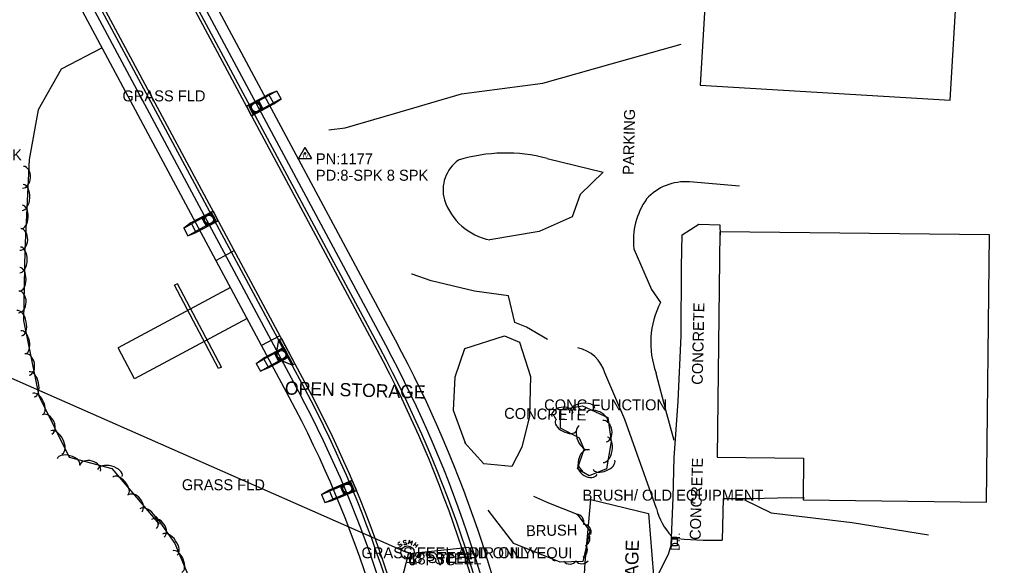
# Model space of a CAD drawing. Extents: x 978516 to 993312, y 1836504 to 1846212.
# Drawn here: x 992573.8 to 993016.4, y 1841112.7 to 1841361.8 of the extents above; entities that cross this region are included whole.
import ezdxf

# ---------------------------------------------------------------- set-up
doc = ezdxf.new("R2010")
doc.units = 0
for name, color, linetype in [('R_Drainage', 7, 'Continuous'), ('R_Proposed Road', 7, 'Continuous'), ('S_BUILDING', 7, 'Continuous'), ('S_BUILDING_ANNOT', 7, 'Continuous'), ('S_DROP_INLET', 7, 'Continuous'), ('S_DROP_INLET_ANNOT', 7, 'Continuous'), ('S_MISC_BOUNDARY', 7, 'Continuous'), ('S_MISC_BOUNDARY_ANNOT', 7, 'Continuous'), ('S_PARKING', 7, 'Continuous'), ('S_PARKING_ANNOT', 7, 'Continuous'), ('S_SANITARY_SEWER', 7, 'Continuous'), ('S_SANITARY_SEWER_ANNOT', 7, 'Continuous'), ('S_SECONDARY_CTL', 7, 'Continuous'), ('S_SECONDARY_CTL_ANNOT', 7, 'Continuous'), ('S_SURVEY_TEXT_ANNOT', 7, 'Continuous'), ('S_TREE', 7, 'Continuous'), ('S_TREE_ANNOT', 7, 'Continuous')]:
    doc.layers.add(name, color=color, linetype=linetype)

msp = doc.modelspace()

# ---------------------------------------------------------------- linework, layer by layer
at = {"layer": 'R_Drainage'}
for p, q in [((992678.23, 1841322.71), (992687.48, 1841327.67)), ((992678.9, 1841322.5), (992687.72, 1841327.23)), ((992691.24, 1841329.12), (992687.48, 1841327.67)), ((992691.24, 1841329.12), (992687.72, 1841327.23)), ((992689.61, 1841323.7), (992687.72, 1841327.23)), ((992693.13, 1841325.59), (992691.24, 1841329.12)), ((992678.67, 1841322.94), (992677.34, 1841322.23)), ((992680.59, 1841318.3), (992678.23, 1841322.71)), ((992680.79, 1841318.98), (992678.9, 1841322.5)), ((992680.59, 1841318.3), (992689.84, 1841323.26)), ((992680.79, 1841318.98), (992689.61, 1841323.7)), ((992682.63, 1841325.07), (992685, 1841320.66)), ((992693.13, 1841325.59), (992689.61, 1841323.7)), ((992689.84, 1841323.26), (992693.13, 1841325.59)), ((992661.27, 1841273.91), (992652.02, 1841268.95)), ((992661.27, 1841273.91), (992663.63, 1841269.5)), ((992652.02, 1841268.95), (992648.73, 1841266.62)), ((992661.07, 1841273.23), (992652.25, 1841268.51)), ((992662.96, 1841269.71), (992654.14, 1841264.98)), ((992663.63, 1841269.5), (992654.38, 1841264.54)), ((992659.22, 1841267.14), (992656.86, 1841271.54)), ((992661.07, 1841273.23), (992662.96, 1841269.71)), ((992663.19, 1841269.26), (992664.51, 1841269.97)), ((992648.73, 1841266.62), (992652.25, 1841268.51)), ((992648.73, 1841266.62), (992650.62, 1841263.09)), ((992650.62, 1841263.09), (992654.14, 1841264.98)), ((992650.62, 1841263.09), (992654.38, 1841264.54)), ((992652.25, 1841268.51), (992654.14, 1841264.98)), ((992645.85, 1841241.24), (992644.53, 1841240.54)), ((992664.62, 1841202.52), (992644.53, 1841240.54)), ((992665.94, 1841203.23), (992645.85, 1841241.24)), ((992694.34, 1841212.21), (992685.08, 1841207.26)), ((992694.14, 1841211.53), (992685.32, 1841206.81)), ((992692.01, 1841215.5), (992690.86, 1841209.28)), ((992692.01, 1841215.5), (992691.08, 1841210.47)), ((992698.59, 1841204.28), (992692.45, 1841215.74)), ((992698.59, 1841204.28), (992692.45, 1841215.74)), ((992694.14, 1841211.53), (992696.03, 1841208.01)), ((992681.8, 1841204.92), (992685.08, 1841207.26)), ((992696.03, 1841208.01), (992687.21, 1841203.28)), ((992696.7, 1841207.8), (992687.44, 1841202.85)), ((992692.3, 1841205.44), (992689.93, 1841209.85)), ((992665.94, 1841203.23), (992664.62, 1841202.52)), ((992681.8, 1841204.92), (992685.32, 1841206.81)), ((992681.8, 1841204.92), (992683.69, 1841201.39)), ((992683.69, 1841201.39), (992687.21, 1841203.28)), ((992687.44, 1841202.85), (992683.69, 1841201.39)), ((992685.32, 1841206.81), (992687.21, 1841203.28)), ((992698.15, 1841204.04), (992692.34, 1841206.53)), ((992698.15, 1841204.04), (992693.44, 1841206.06)), ((992724.71, 1841151.15), (992715.02, 1841147.1)), ((992724.44, 1841150.49), (992715.21, 1841146.64)), ((992724.44, 1841150.49), (992725.98, 1841146.8)), ((992724.71, 1841151.15), (992726.63, 1841146.53)), ((992715.02, 1841147.1), (992711.52, 1841145.1)), ((992711.52, 1841145.1), (992715.21, 1841146.64)), ((992711.52, 1841145.1), (992713.06, 1841141.41)), ((992715.21, 1841146.64), (992716.75, 1841142.95)), ((992725.98, 1841146.8), (992716.75, 1841142.95)), ((992726.63, 1841146.53), (992716.94, 1841142.49)), ((992722.02, 1841144.61), (992720.09, 1841149.23)), ((992726.17, 1841146.34), (992727.56, 1841146.92)), ((992713.06, 1841141.41), (992716.75, 1841142.95)), ((992713.06, 1841141.41), (992716.94, 1841142.49))]:
    msp.add_line(p, q, dxfattribs=at)
for points in [[(992678.67, 1841322.94), (992681.03, 1841318.54), (992679.71, 1841317.83), (992677.34, 1841322.23)], [(992682.63, 1841325.07), (992685, 1841320.66), (992680.59, 1841318.3), (992678.23, 1841322.71)], [(992659.22, 1841267.14), (992656.86, 1841271.54), (992661.27, 1841273.91), (992663.63, 1841269.5)], [(992663.19, 1841269.26), (992660.83, 1841273.67), (992662.15, 1841274.38), (992664.51, 1841269.97)], [(992698.15, 1841204.04), (992692.01, 1841215.5), (992693.33, 1841216.21), (992699.47, 1841204.75)], [(992698.15, 1841204.04), (992692.01, 1841215.5), (992693.33, 1841216.21), (992699.48, 1841204.75)], [(992692.3, 1841205.44), (992689.93, 1841209.85), (992694.34, 1841212.21), (992696.7, 1841207.8)], [(992722.02, 1841144.61), (992720.09, 1841149.23), (992724.7, 1841151.15), (992726.63, 1841146.54)], [(992726.17, 1841146.35), (992724.24, 1841150.96), (992725.63, 1841151.54), (992727.55, 1841146.93)]]:
    msp.add_lwpolyline(points, close=True, dxfattribs=at)
for points in [[(992677.34, 1841322.23), (992679.71, 1841317.83), (992681.03, 1841318.54), (992678.67, 1841322.94)], [(992664.51, 1841269.97), (992662.15, 1841274.38), (992660.83, 1841273.67), (992663.19, 1841269.26)], [(992727.56, 1841146.92), (992725.63, 1841151.53), (992724.24, 1841150.96), (992726.17, 1841146.34)]]:
    msp.add_lwpolyline(points, dxfattribs=at)
for centre, radius in [((992681.61, 1841321.69), 2.5), ((992681.61, 1841321.69), 2.5), ((992681.61, 1841321.69), 2.5), ((992681.61, 1841321.69), 2), ((992681.61, 1841321.69), 2), ((992681.61, 1841321.69), 2), ((992660.25, 1841270.52), 2.5), ((992660.25, 1841270.52), 2.5), ((992660.25, 1841270.52), 2.5), ((992660.25, 1841270.52), 2), ((992660.25, 1841270.52), 2), ((992660.25, 1841270.52), 2), ((992693.32, 1841208.83), 2.5), ((992693.32, 1841208.83), 2.5), ((992693.32, 1841208.83), 2.5), ((992693.32, 1841208.83), 2), ((992693.32, 1841208.83), 2), ((992693.32, 1841208.83), 2), ((992723.36, 1841147.88), 2.5), ((992723.36, 1841147.88), 2.5), ((992723.36, 1841147.88), 2.5), ((992723.36, 1841147.88), 2), ((992723.36, 1841147.88), 2), ((992723.36, 1841147.88), 2)]:
    msp.add_circle(centre, radius, dxfattribs=at)
at = {"layer": 'R_Proposed Road'}
for p, q in [((992738.28, 1841211.73), (992610.11, 1841450.84)), ((992740.92, 1841213.15), (992612.75, 1841452.25)), ((992745.33, 1841215.51), (992617.16, 1841454.62)), ((992736.96, 1841211.03), (992608.79, 1841450.13)), ((992705.23, 1841194.02), (992577.06, 1841433.12)), ((992696.86, 1841189.53), (992568.69, 1841428.63)), ((992701.26, 1841191.89), (992573.09, 1841430.99)), ((992703.91, 1841193.31), (992575.74, 1841432.41)), ((992671.84, 1841256.31), (992663.47, 1841251.82)), ((992670.08, 1841239.48), (992618.74, 1841211.96)), ((992677.64, 1841225.38), (992626.3, 1841197.86)), ((992692.63, 1841217.53), (992684.25, 1841213.04)), ((992626.3, 1841197.86), (992618.74, 1841211.96))]:
    msp.add_line(p, q, dxfattribs=at)
for radius, start, end in [(565.17, 348.1671, 28.1934), (568.17, 348.1671, 28.1934), (573.17, 348.16715, 28.19343), (563.67, 348.1671, 28.1934), (527.67, 344.9354, 28.1934), (518.17, 344.9354, 28.1934), (523.17, 344.9354, 28.1934), (526.17, 344.9354, 28.1934)]:
    msp.add_arc((992240.16, 1840944.72), radius, start, end, dxfattribs=at)
at = {"layer": 'S_BUILDING'}
for points in [[(992884.34, 1841331.8), (992998.38, 1841324.91), (993000.85, 1841365.77), (992886.81, 1841372.66)], [(992893.25, 1841264.91), (992892.09, 1841162.08), (992931.54, 1841161.63), (992931.33, 1841142.61), (993015, 1841141.66), (993016.37, 1841263.52)]]:
    msp.add_lwpolyline(points, close=True, dxfattribs=at)
at = {"layer": 'S_DROP_INLET'}
msp.add_lwpolyline([(992873.9, 1841124.79), (992873.85, 1841121.71), (992871.29, 1841121.75), (992871.34, 1841124.83)], close=True, dxfattribs=at)
at = {"layer": 'S_MISC_BOUNDARY'}
msp.add_lwpolyline([(992883, 1841070.84), (992883.18, 1841056.92), (992856.25, 1841058.57), (992842.75, 1841059.3), (992842.94, 1841084.65), (992841.8, 1841102.03), (992831.29, 1841103.32), (992831.9, 1841114.09), (992834.52, 1841142.88), (992860.71, 1841136.49), (992863.01, 1841108.12), (992866.23, 1841084.36), (992872.72, 1841072.39), (992883.06, 1841070.88)], dxfattribs=at)
at = {"layer": 'S_PARKING'}
for points in [[(992714.86, 1841311.34), (992722.39, 1841312.3), (992744.9, 1841318.88), (992775.52, 1841327.83), (992812.63, 1841332.77), (992843.71, 1841341.57), (992875.61, 1841350.49)], [(992814.47, 1841298.39), (992840.09, 1841292.17), (992829.65, 1841281.92), (992825.94, 1841271.7), (992810.91, 1841265.04), (992788.44, 1841261.19)], [(992902.2, 1841285.75), (992879.49, 1841287.63)], [(992872.05, 1841143.77), (992872.52, 1841161.87), (992874.27, 1841187.73), (992875.64, 1841217.41), (992875.89, 1841249.01), (992876.12, 1841263.54), (992883.67, 1841268.35), (992893.36, 1841268.13), (992893.52, 1841263.43)], [(992854.08, 1841257.2), (992862.18, 1841238.56), (992866.21, 1841232.67)], [(992814.66, 1841215.77), (992805.08, 1841221.4), (992799.75, 1841223.61), (992796.88, 1841235.77), (992781.32, 1841237.78), (992761.55, 1841242.62), (992752.92, 1841245.52), (992752.63, 1841245.54)], [(992864.38, 1841138.69), (992849.89, 1841179.25), (992840.9, 1841200.53)], [(992864.18, 1841200.51), (992868.55, 1841183.69), (992872.27, 1841169.84)], [(992871.3, 1841125.33), (992872.05, 1841143.77)], [(992894.86, 1841143.28), (992894.35, 1841124.29)], [(992894.86, 1841143.28), (992907.29, 1841143.24), (992925.88, 1841143.69), (992931.89, 1841143.61)], [(992904.63, 1841142.63), (992916.66, 1841136.73), (992953.71, 1841132.33), (992988.46, 1841126.72)], [(992860.74, 1841099.84), (992869.82, 1841117.97), (992871.08, 1841122.02), (992871.2, 1841126.17)]]:
    msp.add_lwpolyline(points, dxfattribs=at)
for centre, radius, start, end in [((992886.89, 1841260.91), 33.02, 144.9632, 186.465), ((992902.43, 1841214.25), 40.64, 153.0368, 199.7575)]:
    msp.add_arc(centre, radius, start, end, dxfattribs=at)
for centre, major_axis, ratio, start_param, end_param in [((992795.58, 1841226.17), (-73.44, -13.43), 0.999918, 4.275785, 4.824868), ((992783.51, 1841284.02), (-4.92, -15.77), 0.997133, 4.049707, 5.29446), ((992877.46, 1841264.05), (-23.32, -4.05), 0.999996, 4.454368, 5.379046), ((992793.66, 1841288.06), (22.92, 14.97), 0.999995, 2.883007, 3.941739), ((992825.26, 1841195.99), (-8.94, 13.73), 0.993998, 4.419515, 5.504567), ((992890.79, 1841145.07), (10.36, -25.55), 0.985236, 4.566302, 5.089592), ((992883.4, 1841171.59), (86.23, -5.09), 0.546133, 4.603844, 4.871803)]:
    msp.add_ellipse(centre, major_axis=major_axis, ratio=ratio, start_param=start_param, end_param=end_param, dxfattribs=at)
at = {"layer": 'S_SANITARY_SEWER'}
for p, q in [((992750.12, 1841118.85), (992386.76, 1841278.65)), ((992746.5, 1841122.93), (992746.42, 1841122.54)), ((992747.04, 1841123.32), (992746.5, 1841122.93)), ((992747.47, 1841123.24), (992747.04, 1841123.32)), ((992753.47, 1841121.69), (992754.71, 1841123.16)), ((992746.42, 1841122.54), (992746.61, 1841122.27)), ((992746.61, 1841122.27), (992747.04, 1841122.15)), ((992747.04, 1841122.15), (992747.58, 1841122.5)), ((992747.58, 1841121.34), (992747.19, 1841121.42)), ((992747.58, 1841122.5), (992748.05, 1841122.43)), ((992748.12, 1841121.73), (992747.58, 1841121.34)), ((992748.05, 1841122.43), (992748.2, 1841122.15)), ((992748.2, 1841122.15), (992748.12, 1841121.73)), ((992751.68, 1841118.21), (992778.82, 1841121.07)), ((992754.13, 1841122.46), (992755.1, 1841121.65)), ((992755.68, 1841122.35), (992754.44, 1841120.88)), ((992751.11, 1841117.8), (992701.54, 1840924.93))]:
    msp.add_line(p, q, dxfattribs=at)
for points in [[(992750.14, 1841123.86), (992749.79, 1841124.13), (992749.13, 1841124.05), (992748.9, 1841123.7), (992748.94, 1841123.39), (992749.29, 1841123.08), (992749.91, 1841123.2), (992750.29, 1841122.89), (992750.33, 1841122.58), (992750.06, 1841122.19), (992749.44, 1841122.12), (992749.09, 1841122.39)], [(992752.58, 1841122), (992753.12, 1841123.86), (992752.08, 1841122.85), (992751.69, 1841124.29), (992751.15, 1841122.43)]]:
    msp.add_lwpolyline(points, dxfattribs=at)
msp.add_circle((992750.82, 1841118.63), 3.05, dxfattribs=at)
at = {"layer": 'S_SECONDARY_CTL'}
for p, q in [((992704.02, 1841303.31), (992701.01, 1841298.36)), ((992704.02, 1841303.31), (992706.97, 1841298.36)), ((992701.01, 1841298.36), (992706.97, 1841298.36))]:
    msp.add_line(p, q, dxfattribs=at)
for radius in [0.311, 0.183, 0.103]:
    msp.add_circle((992704.02, 1841300.7), radius, dxfattribs=at)
at = {"layer": 'S_TREE'}
for points in [[(992611.5, 1841348.76), (992592.81, 1841339.03), (992582.38, 1841320.51), (992578.2, 1841297.85), (992576.31, 1841256.68), (992575.63, 1841224.53), (992582.57, 1841190.07), (992596.4, 1841162.16), (992615.86, 1841156.89), (992637.46, 1841131.59)], [(992777.21, 1841168.46), (992771.75, 1841183.44), (992772.55, 1841198.81), (992776.93, 1841211.73), (992795.11, 1841217.45), (992801.88, 1841214.51), (992806.88, 1841198.97), (992806.48, 1841180.78), (992803.03, 1841166.71), (992798.48, 1841157.95), (992785.63, 1841159.14), (992776.84, 1841168.81)], [(992828.41, 1841156.87), (992831.46, 1841165.71), (992829.28, 1841170.8), (992820.65, 1841175.34), (992820.74, 1841183.8), (992830.59, 1841185.6), (992842.16, 1841180.19), (992843.79, 1841169.23), (992841.67, 1841156.87), (992833.75, 1841153.59), (992828.57, 1841156.68)], [(992808.37, 1841144.41), (992815.18, 1841141.29), (992828.22, 1841136.11), (992833.93, 1841128.34), (992830.83, 1841114.53), (992820.53, 1841114.31), (992799.31, 1841122.75), (992787.6, 1841137.95)], [(992636.04, 1841135.11), (992644.61, 1841122.72), (992652.92, 1841103.14), (992665.23, 1841083.59), (992675.36, 1841072.53), (992690.87, 1841063.47), (992683.55, 1841053.3), (992663.92, 1841053.05), (992643.71, 1841039.38), (992639.75, 1841029.07), (992650.04, 1841014.58), (992664.9, 1841011.49), (992670.01, 1840995.31), (992680.16, 1840982.91), (992691.25, 1840967.28), (992700.28, 1840946.13), (992706.62, 1840929.53), (992718.85, 1840914.47), (992729.62, 1840900.3), (992729.33, 1840885.65), (992718.2, 1840869.47), (992720.86, 1840855.24), (992724.39, 1840850.07)]]:
    msp.add_lwpolyline(points, dxfattribs=at)
for centre, start, end in [((992827.68, 1841132.41), 345.5633, 87.1602), ((992831, 1841127.84), 345.5633, 87.1602), ((992830.39, 1841125.04), 296.5191, 38.116), ((992829.3, 1841119.87), 296.5191, 38.116), ((992824.9, 1841117.03), 220.4398, 322.0367), ((992830.34, 1841117.15), 220.4398, 322.0367)]:
    msp.add_arc(centre, 3.64, start, end, dxfattribs=at)
for centre, major_axis, ratio, start_param, end_param in [((992575.44, 1841289.81), (0.23, 4.95), 0.685307, 3.141593, 6.283185), ((992575.28, 1841280.55), (0.27, 5.86), 0.550077, 3.141593, 6.283185), ((992574.87, 1841271.69), (0.25, 5.34), 0.540697, 3.141593, 6.283185), ((992574.14, 1841261.41), (0.23, 4.95), 0.685307, 3.141593, 6.283185), ((992574.09, 1841252.1), (0.12, 5.87), 0.550077, 3.141593, 6.283185), ((992573.9, 1841243.23), (0.11, 5.35), 0.540696, 3.141593, 6.283185), ((992573.43, 1841232.93), (0.1, 4.95), 0.685307, 3.141593, 6.283185), ((992573.73, 1841223.23), (-1.16, 5.75), 0.550075, 3.141593, 6.283185), ((992575.48, 1841214.53), (-1.06, 5.24), 0.540694, 3.141593, 6.283185), ((992577.26, 1841204.38), (-0.98, 4.86), 0.685304, 3.141593, 6.283185), ((992579.35, 1841195.35), (-1.16, 5.75), 0.550075, 3.141593, 6.283185), ((992582.03, 1841186.4), (-2.37, 4.79), 0.540707, 3.141564, 6.283156), ((992821.46, 1841181.51), (-4.87, -0.89), 0.685311, 3.141593, 6.283185), ((992830.52, 1841183.43), (-5.77, -1.06), 0.55008, 3.141593, 6.283185), ((992586.37, 1841177.05), (-2.2, 4.44), 0.68532, 3.141543, 6.283136), ((992837.31, 1841180.12), (-4.84, 2.26), 0.540699, 3.141593, 6.283185), ((992823.01, 1841176.5), (4.73, -2.49), 0.540699, 3.141593, 6.283185), ((992831.49, 1841171.02), (2.31, -5.39), 0.55008, 3.141593, 6.283185), ((992840.68, 1841173.97), (-0.73, 4.9), 0.685311, 3.141593, 6.283185), ((992590.71, 1841168.87), (-2.6, 5.26), 0.550087, 3.141563, 6.283155), ((992841, 1841165.53), (0.99, 5.78), 0.55008, 3.141593, 6.283185), ((992596.16, 1841160.02), (-5.16, 1.4), 0.540691, 3.141593, 6.283185), ((992832.28, 1841160.78), (-1.62, -4.68), 0.685311, 3.141593, 6.283185), ((992606.04, 1841157.08), (-4.78, 1.29), 0.6853, 3.141593, 6.283185), ((992615.05, 1841154.91), (-5.66, 1.53), 0.550071, 3.141593, 6.283185), ((992833.1, 1841156.75), (4.26, -2.54), 0.685311, 3.141593, 6.283185), ((992840.45, 1841158.66), (4.94, 2.05), 0.540699, 3.141593, 6.283185), ((992619.83, 1841148.97), (-3.47, 4.07), 0.540691, 3.141593, 6.283185), ((992626.32, 1841140.96), (-3.22, 3.77), 0.6853, 3.141593, 6.283185), ((992632.53, 1841134.09), (-3.81, 4.46), 0.550071, 3.141593, 6.283185), ((992636.91, 1841129.68), (-2.82, 4.08), 0.682989, 3.141593, 6.283185), ((992642.38, 1841122.22), (-3.34, 4.83), 0.548216, 3.141593, 6.283185), ((992645.79, 1841114.51), (-2.09, 4.92), 0.538731, 3.141593, 6.283185)]:
    msp.add_ellipse(centre, major_axis=major_axis, ratio=ratio, start_param=start_param, end_param=end_param, dxfattribs=at)

# ---------------------------------------------------------------- texts
at = {"layer": 'S_BUILDING_ANNOT'}
msp.add_text('CONCRETE', height=5, rotation=358.7241, dxfattribs=at).set_placement((992794.86, 1841179.68))
at = {"layer": 'S_DROP_INLET_ANNOT'}
msp.add_text('D.I.', height=4, rotation=88.2942, dxfattribs=at).set_placement((992874.91, 1841119.42))
at = {"layer": 'S_MISC_BOUNDARY_ANNOT'}
for rotation, p in [(358.3308, (992694.81, 1841190.7)), (88.2942, (992854.53, 1841060.25))]:
    msp.add_text('OPEN STORAGE', height=6.0006, rotation=rotation, dxfattribs=at).set_placement(p)
at = {"layer": 'S_PARKING_ANNOT'}
for s, rotation, p in [('PARKING', 88.7241, (992854, 1841290.84)), ('CONCRETE', 88.7241, (992885.46, 1841195.1)), ('CONCRETE', 88.2942, (992884.51, 1841124.29))]:
    msp.add_text(s, height=5, rotation=rotation, dxfattribs=at).set_placement(p)
at = {"layer": 'S_SANITARY_SEWER_ANNOT'}
for s, p in [('18"STEEL', (992750.12, 1841113.85)), ('DIR ONLY', (992778.82, 1841116.07)), ('6" PVC', (992751.11, 1841112.8)), ('18" STEEL', (992751.68, 1841113.21))]:
    msp.add_text(s, height=5, dxfattribs=at).set_placement(p)
at = {"layer": 'S_SECONDARY_CTL'}
msp.add_text('TV', height=1.5, dxfattribs=at).set_placement((992702.82, 1841298.69))
at = {"layer": 'S_SECONDARY_CTL_ANNOT'}
for s, p in [('PD:8-SPK 8 SPK', (992523.59, 1841297.47)), ('PN:1177', (992709.02, 1841295.7)), ('PD:8-SPK 8 SPK', (992709.02, 1841288.2))]:
    msp.add_text(s, height=5, dxfattribs=at).set_placement(p)
at = {"layer": 'S_SURVEY_TEXT_ANNOT'}
for s, p in [('GRASS FLD', (992620.76, 1841324.39)), (' CONC FUNCTION', (992811.29, 1841183.49)), ('GRASS FLD', (992647.87, 1841147.06)), ('BRUSH/ OLD EQUIPMENT', (992830.68, 1841142.3)), (' GRASS FEEL AND ONLY EQUI', (992727.95, 1841116.03))]:
    msp.add_text(s, height=5, dxfattribs=at).set_placement(p)
at = {"layer": 'S_TREE_ANNOT'}
msp.add_text('BRUSH', height=5, rotation=0.9697, dxfattribs=at).set_placement((992804.93, 1841126.08))

doc.saveas('drawing.dxf')
